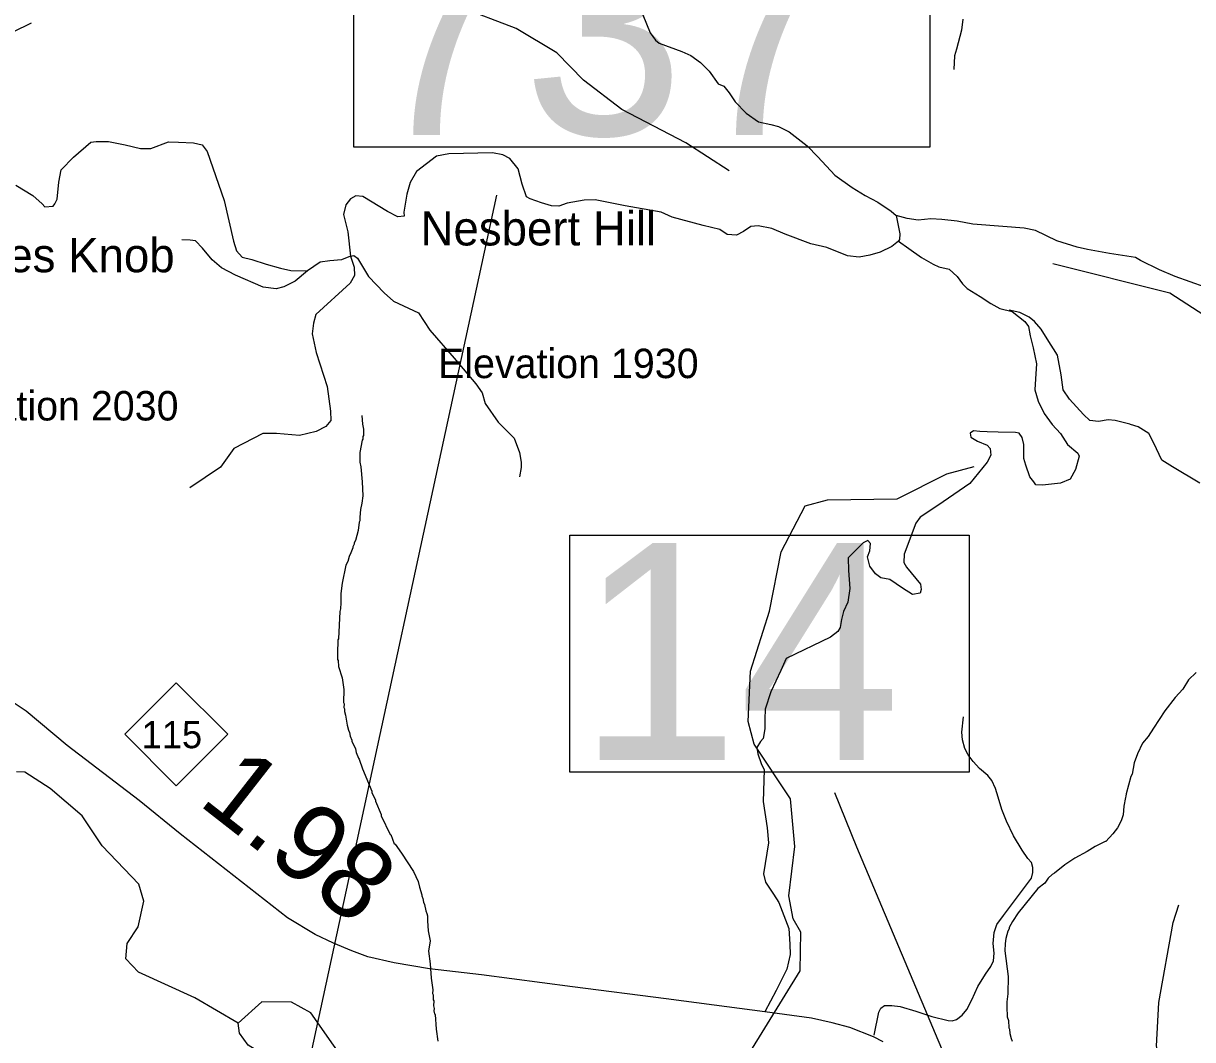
# Model space of a CAD drawing. Extents: x 1248224 to 1454986, y 825081 to 985870.
# Drawn here: x 1409183 to 1416727, y 854811 to 861369 of the extents above; entities that cross this region are included whole.
import ezdxf

# ---------------------------------------------------------------- set-up
doc = ezdxf.new("R2010")
doc.units = 0
for name, color, linetype in [('Exist Geographical Mountain Summit Elevation Number Label', 7, 'Continuous'), ('Exist Geographical Mountain Summit Label', 7, 'Continuous'), ('Exist Hydrographic Creek Single Shore', 7, 'Continuous'), ('Exist Hydrographic Misc Water Feature', 7, 'Continuous'), ('Exist Road Non-System Type 51', 7, 'Continuous'), ('Exist Road Primary NC Attributed', 7, 'Continuous'), ('Exist Road Primary NC Mileage Hundredths English Label', 7, 'Continuous'), ('Exist Road Primary NC Shield CELL', 7, 'Continuous'), ('Exist Road Primary NC Shield Number Label', 7, 'Continuous'), ('Exist Road Primary NC Structure Standard Bridge Number Label', 7, 'Continuous'), ('Exist Road Secondary Structure Standard Bridge Number Label', 7, 'Continuous')]:
    doc.layers.add(name, color=color, linetype=linetype)

msp = doc.modelspace()

# ---------------------------------------------------------------- linework, layer by layer
at = {"layer": 'Exist Hydrographic Creek Single Shore'}
for points in [[(1419536.5, 858567.6), (1419295.5, 858608.6), (1419114.5, 858710.8), (1418890.5, 858790.7), (1418685.5, 858936.1), (1418502.5, 858982.5), (1418244.5, 859004), (1417955.5, 859157.6), (1417856.5, 859185.9), (1417523.5, 859192.5), (1417127.5, 859417.2), (1416836.5, 859462.5), (1416580.5, 859628.5), (1415825.5, 859817.7)], [(1413831.2, 854545.8), (1413869.2, 854727.7), (1414194.4, 855254.5), (1414199.4, 855503.9), (1414150.4, 855590.3), (1414120.5, 855738.6), (1414159.4, 856056.3), (1414132.5, 856365.4), (1413897.4, 856718.1), (1413858.4, 856863.3), (1413873.4, 857188), (1413997.4, 857576.2), (1414072.4, 857958.8), (1414227.4, 858254.4), (1414370.4, 858294.2), (1414820.4, 858301.5), (1415140.4, 858462.5), (1415316.4, 858508.2)], [(1410569.4, 854917.2), (1410288.4, 855080.4), (1409925.4, 855245.3), (1409843.4, 855332.4), (1409853.3, 855430.6), (1409922.3, 855537.5), (1409959.3, 855704.2), (1409927.4, 855813.2), (1409690.3, 856060.9), (1409561.3, 856253.9), (1409356.4, 856432.1), (1409191.3, 856537.1), (1409138, 856538.2)], [(1419845.5, 852143.5), (1419879.6, 852182.2), (1419865.5, 852333.5), (1419793.5, 852502.4), (1419356.5, 853144.8), (1419159.5, 853349), (1418846.5, 853522.7), (1418324.6, 853674.4), (1417978.5, 853898), (1417814.5, 854042.5), (1417542.5, 854189.2), (1417009.4, 854265.5), (1416769.4, 854352.4), (1416638.5, 854430.6), (1416548.5, 854557.2), (1416494.5, 854768.4), (1416508.5, 855050.4), (1416601.5, 855567.2), (1416637.5, 855681.4)], [(1411329.4, 854567), (1411037.4, 854983.3), (1410913.4, 855051.4), (1410721.4, 855055.3), (1410569.4, 854917.2)], [(1410237.4, 854155.7), (1410263.3, 854230.7), (1410752.4, 854486.8), (1410828.4, 854560.7), (1410830.4, 854652.6), (1410633.4, 854774.8), (1410576.3, 854851.4), (1410569.4, 854917.2)]]:
    msp.add_lwpolyline(points, dxfattribs=at)
at = {"layer": 'Exist Hydrographic Misc Water Feature'}
for points in [[(1413736.4, 860417.8), (1413456.4, 860597.4), (1413043.4, 860812.6), (1412797.4, 861001.4), (1412625.4, 861178.9), (1412361.4, 861335.1), (1411989.4, 861477.2), (1411640.4, 861533.5), (1411433.4, 861619.8), (1411227.4, 861758.4), (1411087.3, 861810.6), (1410577.4, 861771.6)], [(1405989.3, 857570.1), (1406100.3, 857702.4), (1406342.3, 858130.9), (1406531.3, 858376.6), (1406764.3, 858788.8), (1406871.3, 859118.1), (1406893.3, 859784.2), (1407198.3, 860411.6), (1407293.3, 860935), (1407437.3, 861066.7), (1407749.3, 861211.4), (1408173.3, 861169.9), (1408807.4, 861190), (1409000.3, 861258.3), (1409235.4, 861371.8)], [(1411367.4, 858838.6), (1411370.2, 858782.5), (1411377.6, 858750.3), (1411376.7, 858710.3), (1411372.6, 858702.5), (1411372.2, 858686.5), (1411368.1, 858678.6), (1411354.3, 858598.9), (1411353, 858536.9), (1411360.2, 858507.3), (1411368.6, 858410.5), (1411372, 858320.7), (1411367.3, 858271.5), (1411357.7, 858231.3), (1411353.4, 858182.9), (1411352.9, 858158.9), (1411348.7, 858151), (1411343.6, 858095.1), (1411326.1, 858031.5), (1411317.8, 858015.6), (1411317.7, 858007.6), (1411309.3, 857991.8), (1411309.2, 857983.8), (1411296.5, 857952.1), (1411284, 857928.4), (1411275.3, 857896.5), (1411262.8, 857872.9), (1411240.3, 857757.3), (1411230.9, 857689.5), (1411231.6, 857629.5), (1411228.7, 857589.6), (1411224.4, 857573.7), (1411216.6, 857397.9), (1411212.4, 857389.9), (1411208.6, 857302), (1411209.8, 857264), (1411213.7, 857257.9), (1411216.7, 857217.8), (1411239.2, 857145.3), (1411249.5, 857069.1), (1411247.8, 856985.1), (1411251.6, 856977), (1411251.1, 856953.1), (1411254.9, 856945), (1411254.6, 856929), (1411262, 856904.8), (1411272.7, 856840.6), (1411280, 856808.4), (1411287.7, 856792.2), (1411291.1, 856768.1), (1411302.5, 856743.9), (1411302.4, 856735.9), (1411325.4, 856687.4), (1411328.9, 856663.3), (1411344.1, 856627), (1411349.8, 856620.4), (1411370.6, 856558.4), (1411431.4, 856413), (1411431.3, 856405), (1411454.2, 856356.5), (1411454.1, 856348.5), (1411492.2, 856263.7), (1411492, 856255.7), (1411549.4, 856134.4), (1411553.4, 856134.3), (1411576.1, 856073.8), (1411580.9, 856071.7), (1411621.7, 856013.6), (1411700.2, 855895), (1411730.8, 855830.4), (1411738.1, 855794.2), (1411753, 855745.9), (1411752.8, 855737.9), (1411760.5, 855721.7), (1411764, 855697.6), (1411771.6, 855681.5), (1411778.8, 855641.3), (1411786.4, 855625.1), (1411790.1, 855609), (1411789.3, 855577), (1411795.2, 855512.5), (1411806.7, 855448.7), (1411797.1, 855380.9), (1411807.5, 855300.6), (1411813.4, 855206.5), (1411823.8, 855132.3), (1411823.3, 855108.3), (1411827.2, 855100.2), (1411826.4, 855068.2), (1411830.2, 855060.1), (1411829.6, 855028.1), (1411833.2, 855012.1), (1411831, 854996.1), (1411834.4, 854976), (1411840.4, 854971.9), (1411845.1, 854878.9), (1411857.2, 854800.9)], [(1416749.8, 857179.3), (1416700.7, 857132.4), (1416663.5, 857073.2), (1416614.3, 857018.3), (1416548.5, 856931.8), (1416474.2, 856821.4), (1416441, 856766.1), (1416404.1, 856722.9), (1416370.6, 856655.3), (1416349.4, 856596.2), (1416335.9, 856524.4), (1416327.5, 856508.7), (1416297.2, 856397.3), (1416296.8, 856381.3), (1416292.7, 856373.4), (1416283.5, 856317.6), (1416278.2, 856261.7), (1416265.4, 856222), (1416242.5, 856176.5), (1416211.7, 856139.2), (1416166.6, 856088.2), (1416162.6, 856089.8), (1416098, 856057.7), (1416047.2, 856024.8), (1415966.3, 855980.6), (1415901.4, 855938), (1415836.3, 855885.5), (1415820.1, 855875.8), (1415795.6, 855852.4), (1415773, 855820.9), (1415728.3, 855785.8), (1415600.9, 855628.7), (1415563.8, 855573.5), (1415542.9, 855533.9), (1415542.8, 855525.9), (1415534.4, 855510.2), (1415521.4, 855462.4), (1415516.8, 855430.5), (1415515.7, 855382.6), (1415536.1, 855218.1), (1415534.1, 855105), (1415528.7, 855054.3), (1415527.4, 854998.3), (1415531.1, 854982.2), (1415530.6, 854958.2), (1415538.1, 854934), (1415541.1, 854886), (1415544.9, 854877.9), (1415548.2, 854849.8), (1415555.6, 854817.6), (1415563.2, 854801.4)]]:
    msp.add_lwpolyline(points, dxfattribs=at)
at = {"layer": 'Exist Road Non-System Type 51'}
for points in [[(1413179.8, 861424.5), (1413227.6, 861307.3), (1413262.3, 861259.6), (1413283.9, 861240.1), (1413431.4, 861188), (1413489.4, 861161.1), (1413552.3, 861115.5), (1413606.5, 861061.3), (1413665.1, 860978.8), (1413701.9, 860963.6), (1413736.6, 860920.2), (1413775.7, 860861.6), (1413847.2, 860790), (1413925.3, 860733.6), (1414005.5, 860716.2), (1414055.4, 860703.2), (1414122.7, 860668.5), (1414239.8, 860579.5), (1414309.2, 860507.9), (1414417.6, 860388.5), (1414531.2, 860309.7), (1414613.7, 860257.6), (1414696.1, 860214.2), (1414782.8, 860157.8), (1414813.2, 860129.6), (1414826.2, 860064.5), (1414837, 860010.2), (1414834.9, 859973.3), (1414828.3, 859962.5)], [(1415244.6, 861397.1), (1415236.5, 861326), (1415204.4, 861201.4), (1415189.9, 861159.2), (1415185.9, 861072)], [(1409134.4, 860324.2), (1409242.9, 860259.1), (1409303.6, 860204.9), (1409320.9, 860185.3), (1409375.1, 860189.7), (1409386, 860204.9), (1409401.2, 860235.2), (1409412, 860343.8), (1409427.2, 860424.1), (1409505.3, 860506.5), (1409618, 860602), (1409652.7, 860606.4), (1409733, 860606.4), (1409839.2, 860584.6), (1409939, 860560.8), (1410004.1, 860560.8), (1410119, 860604.2), (1410184.1, 860602), (1410279.5, 860597.7), (1410335.9, 860584.6), (1410368.4, 860541.2), (1410479, 860226.6), (1410537.5, 859964), (1410558, 859901.6), (1410594.8, 859860.3), (1410657.7, 859845.1), (1410748.8, 859814.8), (1410842.1, 859788.7), (1410909.3, 859773.5), (1411015.3, 859771.5)], [(1414828.3, 859962.5), (1414787.1, 859929.9), (1414711.2, 859893), (1414644, 859873.5), (1414574.6, 859860.5), (1414500.9, 859869.1), (1414366.4, 859923.4), (1414264.5, 859945.1), (1414097.5, 860008), (1414012.9, 860044.9), (1413923.5, 860062.2), (1413875.8, 860057.8), (1413828.1, 860025.3), (1413784.7, 860001.4), (1413724, 860005.8), (1413676.3, 860038.3), (1413567.8, 860064.4), (1413368.3, 860118.6), (1413296.8, 860151.2), (1413064.7, 860192.4), (1412871.7, 860229.3), (1412800.1, 860227.1), (1412691.7, 860207.6), (1412637.5, 860190.2), (1412589.8, 860192.4), (1412524.7, 860209.8), (1412453.2, 860235.8), (1412429.3, 860248.8), (1412401.1, 860331.3), (1412375.1, 860431.1), (1412320.5, 860495.8), (1412277.1, 860519.7), (1412209.9, 860532.7), (1411928, 860526.2), (1411847.7, 860511), (1411719.8, 860413.3), (1411678.6, 860341.7), (1411656.9, 860265.8), (1411637.4, 860150.7), (1411639.5, 860124.7), (1411598.3, 860120.4), (1411531.1, 860155.1), (1411372.8, 860250.6), (1411327.3, 860254.9), (1411292.6, 860237.6), (1411262.2, 860198.5), (1411249.2, 860135.6), (1411275.2, 860022.7), (1411292.6, 859866.4)], [(1416614, 859734.4), (1416513.6, 859779), (1416390.9, 859838.6), (1416357.4, 859857.2), (1416190.1, 859883.2), (1416048.7, 859909.3), (1415981.8, 859924.2), (1415851.6, 859965.1), (1415714, 860032.1), (1415639.7, 860047), (1415502, 860058.2), (1415308.7, 860073.1), (1415208.2, 860091.7), (1415107.8, 860102.8), (1415037.2, 860106.6), (1414955.4, 860099.1), (1414884.7, 860110.3), (1414813.2, 860129.6)], [(1411292.6, 859866.4), (1411234.4, 859843.1), (1411160.6, 859836.6), (1411097.8, 859827.9), (1411015.3, 859771.5), (1410937.3, 859704.2), (1410863.5, 859669.5), (1410813.7, 859656.4), (1410729.1, 859667.3), (1410551.3, 859743.3), (1410460.2, 859791), (1410401.6, 859843.1), (1410338.7, 859919), (1410293.2, 859964.6), (1410258.5, 859969), (1410204.3, 859971.1)], [(1414828.3, 859962.5), (1414895.3, 859916), (1414976.6, 859857.8), (1415052.2, 859815.1), (1415089, 859797.7), (1415156.8, 859782.2), (1415207.2, 859735.7), (1415242, 859687.2), (1415273, 859658.1), (1415356.3, 859605.8), (1415424.1, 859561.2), (1415482.3, 859528.2), (1415561.7, 859508.8), (1415645.2, 859444.1), (1415667.5, 859412.4), (1415678.7, 859352.9), (1415697.3, 859274.7), (1415719.6, 859172.4), (1415712.2, 859075.6), (1415708.5, 859003), (1415730.8, 858930.4), (1415768.8, 858850.4), (1415820, 858779.7), (1415873.4, 858722.4), (1415919.9, 858650.7), (1415985.2, 858595.4), (1415994.8, 858575), (1415970.6, 858489.4)], [(1411292.6, 859866.4), (1411316.4, 859796.2), (1411318.6, 859741.9), (1411290.4, 859692), (1411069.2, 859490.2), (1411054, 859433.7), (1411045.3, 859364.3), (1411071.4, 859244.9), (1411142.9, 859025.7), (1411164.8, 858866.3), (1411167, 858805.5), (1411134.5, 858766.5), (1411071.6, 858736.1), (1410965.3, 858710.1), (1410815.7, 858723.1), (1410726.8, 858723.1), (1410540.3, 858625.4), (1410453.5, 858503.9), (1410256.2, 858371.5)], [(1411292.6, 859866.4), (1411313.9, 859870.4), (1411337.8, 859853.1), (1411409.4, 859735.9), (1411511.3, 859629.5), (1411569.8, 859575.3), (1411732.5, 859501.5), (1411806.2, 859388.6), (1411962.4, 859208.5), (1412101.1, 859043.6), (1412142.4, 858985), (1412161.9, 858915.5), (1412246.4, 858796.2), (1412348.4, 858692), (1412383.1, 858598.7), (1412395.3, 858537.5), (1412395.3, 858502.8), (1412384.5, 858442)], [(1416807.4, 859667.4), (1416614, 859734.4)], [(1416772.5, 858401.4), (1416596, 858507.4), (1416527.7, 858549.8), (1416475.9, 858660.5), (1416445.3, 858721.8), (1416374.6, 858764.2), (1416325.2, 858780.7), (1416322.5, 858781.9), (1416227.3, 858806.7), (1416182.6, 858810.4), (1416119.4, 858799.3), (1416063.6, 858806.7), (1416022.7, 858843.9), (1415933.5, 858944.4), (1415892.5, 859004), (1415877.7, 859100.7), (1415855.4, 859227.3), (1415788.4, 859332.4), (1415749.4, 859395.7), (1415706.6, 859445.9), (1415673.1, 859473.8), (1415611.8, 859503.6), (1415543, 859517.6)], [(1415970.6, 858489.4), (1415937.2, 858428), (1415873.9, 858401.9), (1415757.5, 858387.8), (1415714.9, 858391.7), (1415701.4, 858409.2), (1415676.2, 858442.1), (1415651, 858517.7), (1415637.4, 858560.4), (1415637.4, 858651.5), (1415627.7, 858696.1), (1415608.4, 858725.2), (1415583.2, 858729.1), (1415472.8, 858731), (1415401.1, 858732.9), (1415354.6, 858734.9), (1415313.9, 858738.8), (1415290.6, 858725.2), (1415296.5, 858698), (1415339.1, 858672.8), (1415401.1, 858647.6), (1415419.7, 858624.5), (1415425.6, 858581.9), (1415401.6, 858537.8), (1415288.7, 858399.5), (1415083.3, 858257.9), (1414969.4, 858181.2), (1414940.3, 858142.5), (1414864.8, 857942.8), (1414862.8, 857890.4), (1414880.3, 857859.4), (1414971.3, 857748.9), (1414975.2, 857715.9), (1414969.4, 857692.7), (1414919, 857683), (1414855.1, 857723.7), (1414773.7, 857779.9), (1414715.6, 857791.6), (1414680.7, 857816.8), (1414643.9, 857865.2), (1414628.4, 857925.3), (1414643.9, 857964.1), (1414647.8, 858012.6), (1414632.3, 858032), (1414601.3, 858016.5), (1414504.4, 857919.5), (1414506.4, 857838.1), (1414516.1, 857721.8), (1414502.5, 857632.6), (1414473.4, 857574.4), (1414460.5, 857521.3), (1414452.8, 857470.8), (1414437.3, 857443.7), (1414390.8, 857406.9), (1414104, 857269.2), (1414069.2, 857193.6), (1414005.2, 857056), (1413968.6, 856942.2), (1413966.6, 856878.2), (1413966.6, 856816.2), (1413957, 856754.2)], [(1414672.1, 854839.4), (1414702.9, 854986.9), (1414715.5, 855014.6), (1414739.8, 855030.2), (1414785.9, 855031.4), (1414839.8, 855024.3), (1414941.2, 854994.3), (1415044.6, 854960.2), (1415150.1, 854934.2), (1415176.1, 854931.7), (1415204.3, 854941.1), (1415238.9, 854968.5), (1415269.6, 855005.9), (1415302.9, 855067.2), (1415340.4, 855152.5), (1415390.1, 855233.6), (1415425.1, 855283.1), (1415441.8, 855318.8), (1415446.9, 855368.7), (1415440.1, 855430.9), (1415445.4, 855502.9), (1415464.4, 855552.5), (1415507.6, 855611.7), (1415686.3, 855852.2), (1415695.1, 855890.1), (1415695.7, 855922.1), (1415686.4, 855954.3), (1415662.9, 855978.8), (1415626, 856033.6), (1415571.6, 856126.7), (1415525.4, 856219.7), (1415495, 856296.4), (1415472.3, 856374.9), (1415455.5, 856431.2), (1415430.5, 856481.8), (1415405.1, 856516.1), (1415352, 856561.2), (1415310.9, 856606.1), (1415277.7, 856648.8), (1415256.3, 856689.2), (1415241.5, 856745.6), (1415238.5, 856795.7), (1415248.5, 856893.5)], [(1413957, 856754.2), (1413939.1, 856733.5), (1413915.9, 856694.7), (1413921.7, 856655.9), (1413943, 856592), (1413962.4, 856551.2), (1413956.6, 856347.7), (1413981.8, 856177.1), (1413989.7, 856081.2), (1413958.7, 855879.5), (1413970.3, 855827.2), (1414022.6, 855749.6), (1414057.5, 855695.3), (1414121.4, 855528.6), (1414127.2, 855427.3), (1414129.1, 855359.5), (1414107.8, 855264.5), (1414040, 855126.8), (1413966.7, 854988.8)]]:
    msp.add_lwpolyline(points, dxfattribs=at)
at = {"layer": 'Exist Road Primary NC Attributed'}
msp.add_lwpolyline([(1414729.8, 854797.3), (1414666.8, 854829.5), (1414514.8, 854889.6), (1414402.2, 854917.8), (1414266.9, 854949.9), (1413966.7, 854988.8), (1413639.3, 855032.8), (1413329.8, 855074.3), (1412726.2, 855151.8), (1412138.7, 855228.1), (1411802.3, 855268.3), (1411575, 855307.1), (1411406.2, 855344.7), (1411301.6, 855383.6), (1411183.7, 855433.2), (1411064.5, 855488.2), (1410887, 855597.3), (1410194.9, 856137.9), (1409929.5, 856353.8), (1409465.3, 856709.5), (1409199.9, 856929.5), (1409012.3, 857054.2)], dxfattribs=at)
at = {"layer": 'Exist Road Primary NC Shield CELL'}
msp.add_lwpolyline([(1409836.4, 856780.8), (1410169.4, 857113.8), (1410502.4, 856780.8), (1410169.4, 856447.9)], close=True, dxfattribs=at)
at = {"layer": 'Exist Road Primary NC Structure Standard Bridge Number Label'}
msp.add_lwpolyline([(1412708.6, 858066.1), (1415285.2, 858066.1), (1415285.2, 856536.8), (1412708.6, 856536.8)], close=True, dxfattribs=at)
msp.add_lwpolyline([(1415507.2, 853807.1), (1414559.8, 856052.7), (1414419.4, 856403.6)], dxfattribs=at)
at = {"layer": 'Exist Road Secondary Structure Standard Bridge Number Label'}
msp.add_line((1410153.2, 850626.5), (1412238, 860259.8), dxfattribs=at)
msp.add_lwpolyline([(1411314.6, 862106.4), (1415030.5, 862106.4), (1415030.5, 860569.9), (1411314.6, 860569.9)], close=True, dxfattribs=at)

# ---------------------------------------------------------------- texts
at = {"layer": 'Exist Geographical Mountain Summit Elevation Number Label'}
for s, p in [('Elevation 1930', (1411858.2, 859079.4)), ('Elevation 2030', (1408502.6, 858806.1))]:
    msp.add_text(s, height=190, dxfattribs=at).set_placement(p)
at = {"layer": 'Exist Geographical Mountain Summit Label'}
for s, p in [('Nesbert Hill', (1411745.3, 859935.8)), ('Fitches Knob', (1408441.5, 859762.8))]:
    msp.add_text(s, height=220, dxfattribs=at).set_placement(p)
at = {"layer": 'Exist Road Primary NC Mileage Hundredths English Label'}
msp.add_text('1.98', height=500, rotation=322.01108, dxfattribs=at).set_placement((1410302.4, 856334.4))
at = {"layer": 'Exist Road Primary NC Shield Number Label'}
msp.add_text('115', height=175, dxfattribs=at).set_placement((1409945.5, 856691.1))
at = {"layer": 'Exist Road Primary NC Structure Standard Bridge Number Label'}
msp.add_text('14', height=1400, dxfattribs=at).set_placement((1412758.8, 856615.9))
at = {"layer": 'Exist Road Secondary Structure Standard Bridge Number Label'}
msp.add_text('737', height=1400, dxfattribs=at).set_placement((1411364.8, 860649))

doc.saveas('drawing.dxf')
